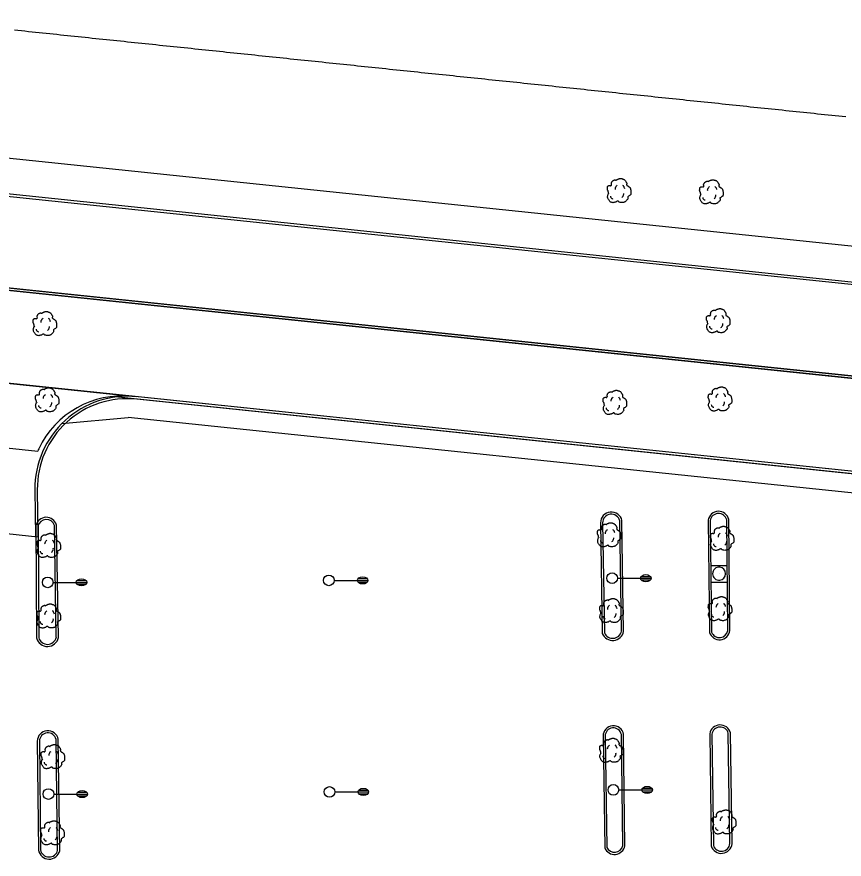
# Model space of a CAD drawing. Extents: x 2145380 to 2157287, y 139568 to 149130.
# Drawn here: x 2149010.8 to 2149243.4, y 142730.9 to 142967.6 of the extents above; entities that cross this region are included whole.
import ezdxf

# ---------------------------------------------------------------- set-up
doc = ezdxf.new("R2010")
doc.units = 0
for name, color, linetype in [('PR_PREVIOUSLY CONSTRUCTED', 7, 'Continuous'), ('TOPO_Concrete', 7, 'Continuous'), ('TOPO_Curb Back', 7, 'Continuous'), ('TOPO_Light Pole', 7, 'Continuous'), ('TOPO_Misc', 7, 'Continuous'), ('TOPO_Tree', 7, 'Continuous')]:
    doc.layers.add(name, color=color, linetype=linetype)

# ---------------------------------------------------------------- blocks, each defined once
blk = doc.blocks.new('LP')
at = {"layer": 'TOPO_Light Pole'}
blk.add_line((3.81, 0), (20.32, 0), dxfattribs=at)
for points in [[(20.32, 0), (27.94, 0)], [(20.32, 0), (23.5, 0)], [(20.83, 1.27), (27.43, 1.27)], [(20.83, 1.27), (23.5, 1.27)], [(23.71, 1.27), (27.43, 1.27)], [(23.71, 0), (27.94, 0)], [(20.83, -1.27), (27.43, -1.27)], [(20.83, -1.27), (23.5, -1.27)], [(23.71, -1.27), (27.43, -1.27)]]:
    blk.add_lwpolyline(points, dxfattribs=at)
blk.add_circle((0, 0), 3.81, dxfattribs=at)
blk.add_ellipse((24.13, 0), major_axis=(3.81, 0), ratio=0.666667, dxfattribs=at)
blk = doc.blocks.new('TREE')
at = {"layer": 'TOPO_Tree'}
for points in [[(-14.1, -0.4), (-14.2, 0.5), (-14.4, 1.4), (-14.6, 2.3), (-14.8, 3.2), (-15.5, 4), (-15.7, 4.9), (-15.8, 5.6), (-15.7, 6.3), (-15.7, 7), (-15.6, 7.9), (-15.7, 8.8), (-15.1, 9.7), (-14.6, 10.4), (-13.8, 10.5), (-13, 10.7), (-12.2, 11), (-11.1, 10), (-10.4, 10.7), (-9.4, 11.7), (-10.3, 13.3), (-9.8, 14.4), (-9.6, 15.1), (-9.3, 15.9), (-8.8, 16.5), (-8.2, 17.3), (-7.5, 17.7), (-6.7, 18.1), (-6.1, 18.4), (-5.6, 18.6), (-5.1, 18.7), (-4.5, 18.7), (-4, 18.5), (-3.5, 18.1)], [(-3.5, 17.6), (-3.1, 18.3), (-2.6, 18.8), (-1.9, 19.2), (-1, 19.7), (-0.2, 20), (0.7, 20.2), (1.6, 20.5), (2.5, 20.8), (3.4, 20.8), (4.1, 20.7), (4.8, 20.5), (5.5, 20.2), (6.4, 19.9), (7.3, 19.7), (8.2, 19.2), (9.4, 18.4), (10, 17.2), (10.8, 16), (11.2, 15.3), (11.6, 14.6), (11.9, 13.9), (12.2, 13.1), (11.4, 12), (11.9, 11.2), (12, 11), (12.2, 10.9), (12.4, 10.7), (12.9, 10.4), (13.5, 10), (14, 9.7), (14.7, 9.2), (15.4, 8.7), (16.1, 8.1), (16.7, 7.5), (16.9, 6.7), (17.1, 6), (17.6, 4.4), (17.7, 2.8), (17.7, 1.2), (17.7, -0.2), (17.8, -2.2), (16.6, -3), (15.5, -3.8), (14.3, -4.6), (13.2, -5.3)], [(13.2, -5.3), (13.3, -5.8), (13.4, -6.3), (13.4, -6.7), (13.8, -8.5), (12.2, -10), (10.8, -11.5), (10, -12.3), (9.1, -12.8), (8.2, -13.1), (6, -13.8), (3.3, -13.6), (1.3, -13.1), (0.5, -12.9), (-0.1, -11.4), (-0.8, -11.5), (-2, -11.6), (-3.3, -12.8), (-4.5, -13.1), (-6.1, -13.5), (-7.8, -14), (-9.3, -13.6), (-11.4, -13.1), (-12.8, -11.4), (-14.1, -9.4), (-15.3, -7.3), (-15.6, -5.1), (-15.1, -3), (-14.9, -1.9), (-13.9, -0.8), (-13.5, 0.1)], [(-4.2, 5.1), (-4.5, 6.1), (-4.3, 7.2), (-3.8, 8.2), (-3.3, 9.3), (-2.7, 10.3), (-1.6, 11)], [(5.9, 11.2), (6.5, 10.7), (7, 10.2), (7.4, 9.5), (7.9, 8.6), (8.3, 7.6), (8.5, 6.6)], [(-11.4, -4.5), (-11.5, -5.4), (-11, -6.3), (-10.1, -7.2), (-9.3, -8), (-8.5, -8.3), (-7.7, -8.1)], [(4.8, -6.3), (5.7, -5.7), (6.3, -4.9), (6.8, -3.9), (7.4, -2.8), (7.6, -1.7), (7.5, -0.6)]]:
    blk.add_open_spline(points, degree=3, dxfattribs=at)

msp = doc.modelspace()

# ---------------------------------------------------------------- linework, layer by layer
at = {"layer": 'PR_PREVIOUSLY CONSTRUCTED'}
for p, q in [((2149379.97, 142851.96), (2148388.45, 142955.39)), ((2149380.04, 142852.62), (2148388.52, 142956.06)), ((2148648.2, 142954.77), (2149307.14, 142886.03)), ((2148648.27, 142955.44), (2149307.21, 142886.69)), ((2149377.27, 142826.1), (2148385.75, 142929.53)), ((2149347.18, 142828.57), (2149044.54, 142860.14)), ((2149023.48, 142853.29), (2149042.1, 142855.03)), ((2149348.51, 142823.06), (2149042.1, 142855.03)), ((2149015.91, 142834.67), (2149016.05, 142821.55)), ((2149016.58, 142834.68), (2149016.71, 142821.48)), ((2148991.35, 142824.13), (2149016.71, 142821.48))]:
    msp.add_line(p, q, dxfattribs=at)
for points in [[(2148354.64, 143000.37), (2148649.38, 142965.37), (2149308.25, 142896.64)], [(2149010.15, 142963.93), (2149011.14, 142963.83), (2149012.13, 142963.73), (2149013.13, 142963.62), (2149014.12, 142963.52), (2149015.12, 142963.41), (2149016.11, 142963.31), (2149017.11, 142963.21), (2149018.1, 142963.1), (2149019.1, 142963), (2149020.09, 142962.9), (2149021.09, 142962.79), (2149022.08, 142962.69), (2149023.08, 142962.58), (2149024.07, 142962.48), (2149025.06, 142962.38), (2149026.06, 142962.27), (2149027.05, 142962.17), (2149028.05, 142962.07), (2149029.04, 142961.96), (2149030.04, 142961.86), (2149031.03, 142961.76), (2149032.03, 142961.65), (2149033.02, 142961.55), (2149034.02, 142961.44), (2149035.01, 142961.34), (2149036.01, 142961.24), (2149037, 142961.13), (2149037.99, 142961.03), (2149038.99, 142960.92), (2149039.98, 142960.82), (2149040.98, 142960.72), (2149041.97, 142960.61), (2149042.97, 142960.51), (2149043.96, 142960.41), (2149044.96, 142960.3), (2149045.95, 142960.2), (2149046.95, 142960.1), (2149047.94, 142959.99), (2149048.94, 142959.89), (2149049.93, 142959.78), (2149050.92, 142959.68), (2149051.92, 142959.58), (2149052.91, 142959.47), (2149053.91, 142959.37), (2149054.9, 142959.27), (2149055.9, 142959.16), (2149056.89, 142959.06), (2149057.89, 142958.95), (2149058.88, 142958.85), (2149059.88, 142958.75), (2149060.87, 142958.64), (2149061.87, 142958.54), (2149062.86, 142958.43), (2149063.85, 142958.33), (2149064.85, 142958.23), (2149065.84, 142958.12), (2149066.84, 142958.02), (2149067.83, 142957.92), (2149068.83, 142957.81), (2149069.82, 142957.71), (2149070.82, 142957.6), (2149071.81, 142957.5), (2149072.81, 142957.4), (2149073.8, 142957.29), (2149074.79, 142957.19), (2149075.79, 142957.09), (2149076.78, 142956.98), (2149077.78, 142956.88), (2149078.77, 142956.77), (2149079.77, 142956.67), (2149080.76, 142956.57), (2149081.76, 142956.46), (2149082.75, 142956.36), (2149083.75, 142956.26), (2149084.74, 142956.15), (2149085.74, 142956.05), (2149086.73, 142955.94), (2149087.72, 142955.84), (2149088.72, 142955.74), (2149089.71, 142955.63), (2149090.71, 142955.53), (2149091.7, 142955.42), (2149092.7, 142955.32), (2149093.69, 142955.22), (2149094.69, 142955.11), (2149095.68, 142955.01), (2149096.68, 142954.91), (2149097.67, 142954.8), (2149098.67, 142954.7), (2149099.66, 142954.6), (2149100.65, 142954.49), (2149101.65, 142954.39), (2149102.64, 142954.28), (2149103.64, 142954.18), (2149104.63, 142954.08), (2149105.63, 142953.97), (2149106.62, 142953.87), (2149107.62, 142953.77), (2149108.61, 142953.66), (2149109.61, 142953.56), (2149110.6, 142953.45), (2149111.6, 142953.35), (2149112.59, 142953.25), (2149113.58, 142953.14), (2149114.58, 142953.04), (2149115.57, 142952.93), (2149116.57, 142952.83), (2149117.56, 142952.73), (2149118.56, 142952.62), (2149119.55, 142952.52), (2149120.55, 142952.42), (2149121.54, 142952.31), (2149122.54, 142952.21), (2149123.53, 142952.1), (2149124.52, 142952), (2149125.52, 142951.9), (2149126.51, 142951.79), (2149127.51, 142951.69), (2149128.5, 142951.59), (2149129.5, 142951.48), (2149130.49, 142951.38), (2149131.49, 142951.27), (2149132.48, 142951.17), (2149133.48, 142951.07), (2149134.47, 142950.96), (2149135.47, 142950.86), (2149136.46, 142950.76), (2149137.46, 142950.65), (2149138.45, 142950.55), (2149139.44, 142950.44), (2149140.44, 142950.34), (2149141.43, 142950.24), (2149142.43, 142950.13), (2149143.42, 142950.03), (2149144.42, 142949.93), (2149145.41, 142949.82), (2149146.41, 142949.72), (2149147.4, 142949.61), (2149148.4, 142949.51), (2149149.39, 142949.41), (2149150.38, 142949.3), (2149151.38, 142949.2), (2149152.37, 142949.1), (2149153.37, 142948.99), (2149154.36, 142948.89), (2149155.36, 142948.79), (2149156.35, 142948.68), (2149157.35, 142948.58), (2149158.34, 142948.47), (2149159.34, 142948.37), (2149160.33, 142948.27), (2149161.32, 142948.16), (2149162.32, 142948.06), (2149163.31, 142947.95), (2149164.31, 142947.85), (2149165.3, 142947.75), (2149166.3, 142947.64), (2149167.29, 142947.54), (2149168.29, 142947.44), (2149169.28, 142947.33), (2149170.28, 142947.23), (2149171.27, 142947.12), (2149172.27, 142947.02), (2149173.26, 142946.92), (2149174.25, 142946.81), (2149175.25, 142946.71), (2149176.24, 142946.61), (2149177.24, 142946.5), (2149178.23, 142946.4), (2149179.23, 142946.3), (2149180.22, 142946.19), (2149181.22, 142946.09), (2149182.21, 142945.98), (2149183.21, 142945.88), (2149184.2, 142945.78), (2149185.2, 142945.67), (2149186.19, 142945.57), (2149187.19, 142945.46), (2149188.18, 142945.36), (2149189.17, 142945.26), (2149190.17, 142945.15), (2149191.16, 142945.05), (2149192.16, 142944.95), (2149193.15, 142944.84), (2149194.15, 142944.74), (2149195.14, 142944.63), (2149196.14, 142944.53), (2149197.13, 142944.43), (2149198.13, 142944.32), (2149199.12, 142944.22), (2149200.12, 142944.12), (2149201.11, 142944.01), (2149202.1, 142943.91), (2149203.1, 142943.8), (2149204.09, 142943.7), (2149205.09, 142943.6), (2149206.08, 142943.49), (2149207.08, 142943.39), (2149208.07, 142943.29), (2149209.07, 142943.18), (2149210.06, 142943.08), (2149211.06, 142942.97), (2149212.05, 142942.87), (2149213.04, 142942.77), (2149214.04, 142942.66), (2149215.03, 142942.56), (2149216.03, 142942.45), (2149217.02, 142942.35), (2149218.02, 142942.25), (2149219.01, 142942.14), (2149220.01, 142942.04), (2149221, 142941.94), (2149222, 142941.83), (2149222.99, 142941.73), (2149223.98, 142941.62), (2149224.98, 142941.52), (2149225.97, 142941.42), (2149226.97, 142941.31), (2149227.96, 142941.21), (2149228.96, 142941.11), (2149229.95, 142941), (2149230.95, 142940.9), (2149231.94, 142940.8), (2149232.94, 142940.69), (2149233.93, 142940.59), (2149234.93, 142940.48), (2149235.92, 142940.38), (2149236.92, 142940.28), (2149237.91, 142940.17), (2149238.9, 142940.07), (2149239.9, 142939.96), (2149240.89, 142939.86), (2149241.89, 142939.76), (2149242.88, 142939.65), (2149243.88, 142939.55)]]:
    msp.add_lwpolyline(points, dxfattribs=at)
for radius in [26, 25.33]:
    msp.add_arc((2149041.91, 142834.94), radius, 84.0443, 180.5969, dxfattribs=at)
at = {"layer": 'TOPO_Concrete'}
for p, q in [((2149205.92, 142813.43), (2149210.52, 142813.37)), ((2149210.56, 142808.62), (2149205.98, 142808.57))]:
    msp.add_line(p, q, dxfattribs=at)
for points in [[(2149043.17, 142860.9), (2148970.23, 142868.51)], [(2148992.87, 142848.02), (2149016.78, 142845.52)]]:
    msp.add_lwpolyline(points, dxfattribs=at)
for centre, radius, start, end in [((2149040.48, 142835.04), 26, 84.0443, 154.5732), ((2149019.25, 142845.13), 2.5, 154.5732, 171.0725)]:
    msp.add_arc(centre, radius, start, end, dxfattribs=at)
at = {"layer": 'TOPO_Curb Back'}
for p, q in [((2149174.9, 142825.38), (2149175.42, 142794.32)), ((2149174.9, 142825.38), (2149174.9, 142825.38)), ((2149175.5, 142825.39), (2149176.01, 142794.44)), ((2149175.5, 142825.38), (2149175.5, 142825.39)), ((2149180.81, 142794.92), (2149180.35, 142825.95)), ((2149181.41, 142794.87), (2149180.95, 142826.02)), ((2149175.62, 142765.41), (2149176.09, 142734.02)), ((2149176.22, 142765.42), (2149176.69, 142734.15)), ((2149181.15, 142734.68), (2149180.8, 142765.89)), ((2149181.75, 142734.63), (2149181.4, 142765.95)), ((2149016.6, 142764.01), (2149016.9, 142733.39)), ((2149017.2, 142764.01), (2149017.5, 142733.44)), ((2149017.2, 142764.01), (2149017.2, 142764.01)), ((2149022.28, 142733.3), (2149021.89, 142764.49)), ((2149022.88, 142733.23), (2149022.49, 142764.56))]:
    msp.add_line(p, q, dxfattribs=at)
for points in [[(2148388.45, 142955.39), (2149379.97, 142851.96)], [(2148388.52, 142956.06), (2149380.04, 142852.62)], [(2149377.27, 142826.1), (2148385.75, 142929.53)], [(2149354.43, 142827.81), (2149038.45, 142860.77)], [(2149016.19, 142824.53), (2149016.41, 142793.02)], [(2149016.79, 142824.53), (2149017.01, 142793.1)], [(2149021.94, 142793.2), (2149021.41, 142824.68)], [(2149022.54, 142793.14), (2149022, 142824.77)], [(2149205.16, 142826.08), (2149205.56, 142794.57)], [(2149205.76, 142826.09), (2149206.16, 142794.68)], [(2149210.69, 142795.16), (2149210.4, 142826.25)], [(2149211.29, 142795.13), (2149211, 142826.33)], [(2149205.61, 142766.05), (2149206.04, 142734.56)], [(2149206.21, 142766.06), (2149206.64, 142734.66)], [(2149211.29, 142735.21), (2149210.83, 142766.29)], [(2149211.89, 142735.18), (2149211.43, 142766.38)]]:
    msp.add_lwpolyline(points, dxfattribs=at)
for centre, radius, start, end in [((2149019.12, 142823.93), 3, 16.2908, 167.2019), ((2149177.96, 142825.35), 3.06, 12.5773, 179.4279), ((2149177.96, 142825.35), 2.46, 13.9336, 179.4305), ((2149208.1, 142825.65), 2.97, 13.0669, 170.7946), ((2149208.1, 142825.65), 2.37, 14.5687, 170.7952), ((2149019.12, 142823.93), 2.4, 18.1092, 167.2032), ((2149178.33, 142795.45), 3.13, 201.187, 349.3119), ((2149178.33, 142795.45), 2.53, 203.4866, 348.0126), ((2149208.36, 142795.47), 2.95, 197.6806, 353.3171), ((2149208.36, 142795.47), 2.35, 199.7425, 352.4473), ((2149019.46, 142793.78), 3.15, 193.968, 348.2967), ((2149019.46, 142793.78), 2.55, 195.4916, 346.8737), ((2149178.53, 142765.44), 2.91, 10.0642, 180.6259), ((2149178.53, 142765.44), 2.31, 11.2183, 180.6246), ((2149208.56, 142765.6), 2.98, 15.1707, 170.1762), ((2149208.56, 142765.6), 2.38, 16.8851, 170.1774), ((2149019.57, 142763.99), 2.97, 10.9302, 179.7598), ((2149019.57, 142763.99), 2.37, 12.1535, 179.7012), ((2149178.83, 142735.15), 2.97, 202.4055, 349.8023), ((2149178.83, 142735.15), 2.37, 205.0206, 348.5008), ((2149208.9, 142735.49), 3.01, 197.9287, 354.1799), ((2149208.9, 142735.49), 2.41, 199.9665, 353.3946), ((2149019.91, 142733.91), 3.05, 189.8022, 347.2654), ((2149019.91, 142733.91), 2.45, 190.8757, 345.7007)]:
    msp.add_arc(centre, radius, start, end, dxfattribs=at)
at = {"layer": 'TOPO_Misc'}
for q in [(2149208.28, 142811.05), (2149208.3, 142811.07), (2149208.3, 142811.03), (2149208.31, 142811.05)]:
    msp.add_line((2149208.3, 142811.05), q, dxfattribs=at)
for centre, radius, start, end in [((2149208.29, 142811.09), 1.87, 85.9623, 180), ((2149208.21, 142811.09), 1.88, 276.2662, 83.7338), ((2149208.29, 142811.09), 1.87, 180, 274.0377)]:
    msp.add_arc(centre, radius, start, end, dxfattribs=at)

# ---------------------------------------------------------------- block references
at = {"layer": 'TOPO_Light Pole', "xscale": 0.39370000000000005, "yscale": 0.3937000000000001}
for p in [(2149098.55, 142809.2), (2149178.17, 142809.82), (2149019.51, 142808.65), (2149098.73, 142749.75), (2149178.52, 142750.32), (2149019.72, 142749.15)]:
    msp.add_blockref('LP', p, dxfattribs=at)
at = {"layer": 'TOPO_Tree', "xscale": 0.19685000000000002, "yscale": 0.19685000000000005}
for p in [(2149179.95, 142918.09), (2149205.88, 142917.73), (2149018.52, 142880.71), (2149207.82, 142881.51), (2149019.17, 142859.28), (2149178.77, 142858.55), (2149208.31, 142859.51), (2149177.16, 142821.33), (2149208.91, 142820.34), (2149019.62, 142818.35), (2149177.8, 142800.05), (2149208.32, 142800.57), (2149019.62, 142798.52), (2149020.78, 142758.99), (2149177.79, 142760.76), (2149209.5, 142740.63), (2149020.66, 142737.57)]:
    msp.add_blockref('TREE', p, dxfattribs=at)

doc.saveas('drawing.dxf')
